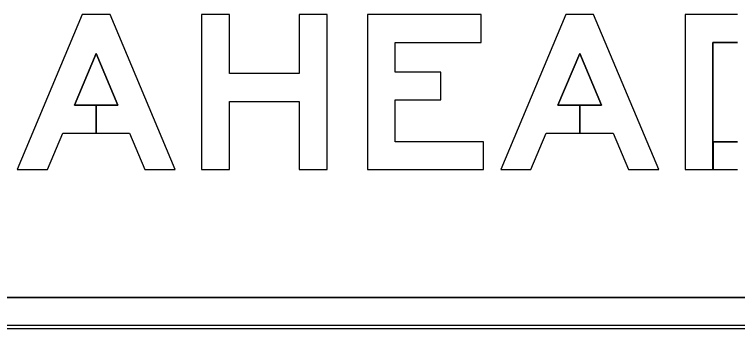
# Model space of a CAD drawing. Extents: x 1806251 to 1809821, y 414895 to 422886.
# Drawn here: x 1809677.6793 to 1809678.1458, y 414941.811 to 414942.0135 of the extents above; entities that cross this region are included whole.
import ezdxf

# ---------------------------------------------------------------- set-up
doc = ezdxf.new("R2010")
doc.units = 0
for name, color, linetype in [('GSBWFILL', 7, 'Continuous'), ('GSCOLORFILL', 7, 'Continuous'), ('GSOUTLINE', 7, 'Continuous')]:
    doc.layers.add(name, color=color, linetype=linetype)

msp = doc.modelspace()

# ---------------------------------------------------------------- linework, layer by layer
at = {"layer": 'GSBWFILL'}
for p, q in [((1809678.13002, 414941.91346), (1809678.14584, 414941.91346)), ((1809678.196, 414941.831), (1809676.9952, 414941.831)), ((1809676.9952, 414941.811), (1809678.196, 414941.811))]:
    msp.add_line(p, q, dxfattribs=at)
for points in [[(1809677.74606, 414941.95496), (1809677.73202, 414941.95496), (1809677.73202, 414941.93696), (1809677.75362, 414941.93696), (1809677.76349, 414941.91346), (1809677.78301, 414941.91346), (1809677.74101, 414942.01346), (1809677.72301, 414942.01346), (1809677.68102, 414941.91346), (1809677.70054, 414941.91346), (1809677.71041, 414941.93696), (1809677.73201, 414941.93696), (1809677.73201, 414941.95496), (1809677.71797, 414941.95496), (1809677.73201, 414941.9884)], [(1809677.86301, 414941.97546), (1809677.81801, 414941.97546), (1809677.81801, 414942.01346), (1809677.80002, 414942.01346), (1809677.80002, 414941.91346), (1809677.81801, 414941.91346), (1809677.81801, 414941.95746), (1809677.86301, 414941.95746), (1809677.86301, 414941.91346), (1809677.88101, 414941.91346), (1809677.88101, 414942.01346), (1809677.86301, 414942.01346)], [(1809677.98201, 414941.93146), (1809677.92501, 414941.93146), (1809677.92501, 414941.95835), (1809677.95451, 414941.95835), (1809677.95451, 414941.97635), (1809677.92501, 414941.97635), (1809677.92501, 414941.99546), (1809677.98051, 414941.99546), (1809677.98051, 414942.01346), (1809677.90702, 414942.01346), (1809677.90702, 414941.91346), (1809677.98201, 414941.91346)], [(1809678.05806, 414941.95496), (1809678.04402, 414941.95496), (1809678.04402, 414941.93696), (1809678.06562, 414941.93696), (1809678.07549, 414941.91346), (1809678.09501, 414941.91346), (1809678.05301, 414942.01346), (1809678.03501, 414942.01346), (1809677.99302, 414941.91346), (1809678.01254, 414941.91346), (1809678.02241, 414941.93696), (1809678.04401, 414941.93696), (1809678.04401, 414941.95496), (1809678.02997, 414941.95496), (1809678.04401, 414941.9884)]]:
    msp.add_lwpolyline(points, close=True, dxfattribs=at)
for points in [[(1809678.14584, 414942.01346), (1809678.11202, 414942.01346), (1809678.11202, 414941.91346), (1809678.13001, 414941.91346), (1809678.13001, 414941.99546), (1809678.14584, 414941.99546)], [(1809678.14584, 414941.93146), (1809678.13002, 414941.93146), (1809678.13002, 414941.91346)]]:
    msp.add_lwpolyline(points, dxfattribs=at)
at = {"layer": 'GSCOLORFILL'}
for p, q in [((1809678.13002, 414941.91346), (1809678.14584, 414941.91346)), ((1809678.196, 414941.831), (1809676.9952, 414941.831)), ((1809676.995, 414941.811), (1809678.196, 414941.811)), ((1809678.196, 414941.813), (1809676.99502, 414941.813)), ((1809676.99502, 414941.811), (1809678.196, 414941.811)), ((1809676.9952, 414941.811), (1809678.196, 414941.811))]:
    msp.add_line(p, q, dxfattribs=at)
for points in [[(1809677.74606, 414941.95496), (1809677.73202, 414941.95496), (1809677.73202, 414941.93696), (1809677.75362, 414941.93696), (1809677.76349, 414941.91346), (1809677.78301, 414941.91346), (1809677.74101, 414942.01346), (1809677.72301, 414942.01346), (1809677.68102, 414941.91346), (1809677.70054, 414941.91346), (1809677.71041, 414941.93696), (1809677.73201, 414941.93696), (1809677.73201, 414941.95496), (1809677.71797, 414941.95496), (1809677.73201, 414941.9884)], [(1809677.86301, 414941.97546), (1809677.81801, 414941.97546), (1809677.81801, 414942.01346), (1809677.80002, 414942.01346), (1809677.80002, 414941.91346), (1809677.81801, 414941.91346), (1809677.81801, 414941.95746), (1809677.86301, 414941.95746), (1809677.86301, 414941.91346), (1809677.88101, 414941.91346), (1809677.88101, 414942.01346), (1809677.86301, 414942.01346)], [(1809677.98201, 414941.93146), (1809677.92501, 414941.93146), (1809677.92501, 414941.95835), (1809677.95451, 414941.95835), (1809677.95451, 414941.97635), (1809677.92501, 414941.97635), (1809677.92501, 414941.99546), (1809677.98051, 414941.99546), (1809677.98051, 414942.01346), (1809677.90702, 414942.01346), (1809677.90702, 414941.91346), (1809677.98201, 414941.91346)], [(1809678.05806, 414941.95496), (1809678.04402, 414941.95496), (1809678.04402, 414941.93696), (1809678.06562, 414941.93696), (1809678.07549, 414941.91346), (1809678.09501, 414941.91346), (1809678.05301, 414942.01346), (1809678.03501, 414942.01346), (1809677.99302, 414941.91346), (1809678.01254, 414941.91346), (1809678.02241, 414941.93696), (1809678.04401, 414941.93696), (1809678.04401, 414941.95496), (1809678.02997, 414941.95496), (1809678.04401, 414941.9884)]]:
    msp.add_lwpolyline(points, close=True, dxfattribs=at)
for points in [[(1809678.14584, 414942.01346), (1809678.11202, 414942.01346), (1809678.11202, 414941.91346), (1809678.13001, 414941.91346), (1809678.13001, 414941.99546), (1809678.14584, 414941.99546)], [(1809678.14584, 414941.93146), (1809678.13002, 414941.93146), (1809678.13002, 414941.91346)]]:
    msp.add_lwpolyline(points, dxfattribs=at)
at = {"layer": 'GSOUTLINE'}
for p, q in [((1809678.13001, 414941.93146), (1809678.14584, 414941.93146)), ((1809676.995, 414941.831), (1809678.196, 414941.831)), ((1809676.995, 414941.811), (1809678.196, 414941.811))]:
    msp.add_line(p, q, dxfattribs=at)
for points in [[(1809677.71041, 414941.93696), (1809677.75362, 414941.93696), (1809677.76349, 414941.91346), (1809677.78301, 414941.91346), (1809677.74101, 414942.01346), (1809677.72301, 414942.01346), (1809677.68102, 414941.91346), (1809677.70054, 414941.91346)], [(1809677.86301, 414941.97546), (1809677.81801, 414941.97546), (1809677.81801, 414942.01346), (1809677.80002, 414942.01346), (1809677.80002, 414941.91346), (1809677.81801, 414941.91346), (1809677.81801, 414941.95746), (1809677.86301, 414941.95746), (1809677.86301, 414941.91346), (1809677.88101, 414941.91346), (1809677.88101, 414942.01346), (1809677.86301, 414942.01346)], [(1809677.98201, 414941.93146), (1809677.92501, 414941.93146), (1809677.92501, 414941.95835), (1809677.95451, 414941.95835), (1809677.95451, 414941.97635), (1809677.92501, 414941.97635), (1809677.92501, 414941.99546), (1809677.98051, 414941.99546), (1809677.98051, 414942.01346), (1809677.90702, 414942.01346), (1809677.90702, 414941.91346), (1809677.98201, 414941.91346)], [(1809678.02241, 414941.93696), (1809678.06562, 414941.93696), (1809678.07549, 414941.91346), (1809678.09501, 414941.91346), (1809678.05301, 414942.01346), (1809678.03501, 414942.01346), (1809677.99302, 414941.91346), (1809678.01254, 414941.91346)], [(1809677.74606, 414941.95496), (1809677.73201, 414941.9884), (1809677.71797, 414941.95496)], [(1809678.05806, 414941.95496), (1809678.04401, 414941.9884), (1809678.02997, 414941.95496)]]:
    msp.add_lwpolyline(points, close=True, dxfattribs=at)
for points in [[(1809678.14584, 414942.01346), (1809678.11202, 414942.01346), (1809678.11202, 414941.91346), (1809678.14584, 414941.91346)], [(1809678.14584, 414941.99546), (1809678.13001, 414941.99546), (1809678.13001, 414941.93146)]]:
    msp.add_lwpolyline(points, dxfattribs=at)

doc.saveas('drawing.dxf')
